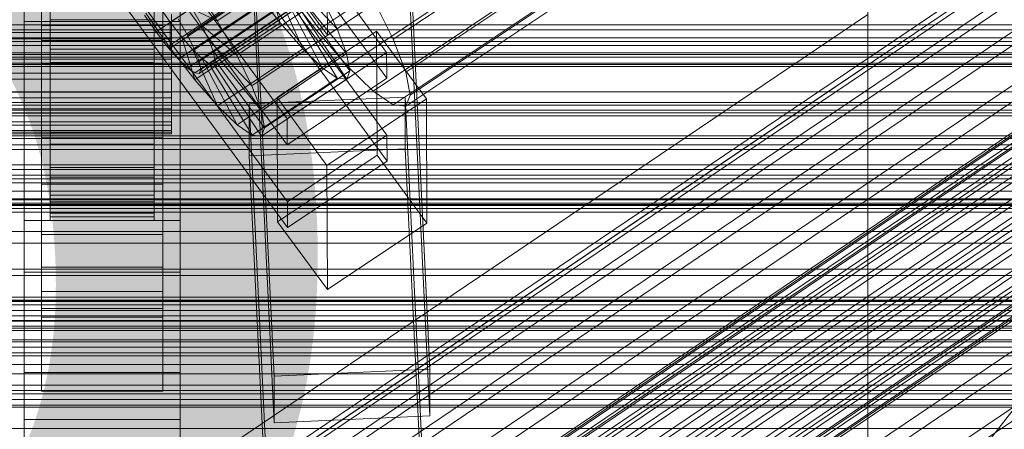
# Model space of a CAD drawing. Header units: millimetres. Extents: x -2233 to 61924, y -68080 to 6847.
# Tile 285 of 656: x 130 to 244, y -33432 to -33385. Entities that reach past the tile are written whole.
import ezdxf

# ---------------------------------------------------------------- set-up
doc = ezdxf.new("R2010")
doc.units = ezdxf.units.MM
for name, color, linetype, lineweight in [('COTAS_O', 1, 'Continuous', 0), ('COTAS_P', 1, 'Continuous', 0), ('frontal_C01', 7, 'Continuous', 0), ('frontal_C02', 7, 'Continuous', 0), ('frontal_C03', 7, 'Continuous', 0), ('frontal_secador', 7, 'Continuous', 0)]:
    doc.layers.add(name, color=color, linetype=linetype, lineweight=lineweight)
doc.dimstyles.new('R19_100', dxfattribs={"dimtxt": 250, "dimasz": 150, "dimexe": 150, "dimexo": 80, "dimgap": 100, "dimtad": 1, "dimtih": 1, "dimtoh": 1, "dimdsep": 46, "dimcen": 0.09, "dimadec": 0, "dimazin": 0, "dimtfac": 1, "dimtdec": 4, "dimtofl": 0, "dimtmove": 0, "dimatfit": 3, "dimfxl": 1, "dimtolj": 1, "dimtzin": 0, "dimarcsym": 0})

# ---------------------------------------------------------------- blocks, each defined once
blk = doc.blocks.new('DIM_R27_52')
at = {"layer": 'COTAS_O'}
for p, q in [((-1725, -33700), (-1575, -33655)), ((1725, -33700), (1575, -33655)), ((-1725, -34400), (-1725, -33700)), ((-1725, -33700), (1725, -33700)), ((-1725, -33700), (-1575, -33745)), ((1725, -33700), (1575, -33745)), ((1725, -34400), (1725, -33700))]:
    blk.add_line(p, q, dxfattribs=at)
blk.add_text('3450 O', height=250, dxfattribs=at).set_placement((0, -33600))
blk = doc.blocks.new('DIM_R27_53')
at = {"layer": 'COTAS_P'}
for p, q in [((-150, -32000), (550, -32000)), ((550, -32000), (505, -32150)), ((550, -34600), (550, -32000)), ((550, -32000), (595, -32150)), ((550, -34600), (505, -34450)), ((550, -34600), (595, -34450)), ((-150, -34600), (550, -34600))]:
    blk.add_line(p, q, dxfattribs=at)
blk.add_text('2600 P', height=250, rotation=90, dxfattribs=at).set_placement((450, -33300))

msp = doc.modelspace()

# ---------------------------------------------------------------- linework, layer by layer
at = {"layer": 'frontal_C01'}
for p, q in [((228.298, -33269.862), (228.298, -33390.45)), ((146.872, -33444.634), (331.181, -33320.299)), ((148.32, -33444.983), (332.629, -33320.649)), ((146.383, -33445.724), (330.692, -33321.389)), ((150.629, -33446.748), (334.938, -33322.414)), ((141.218, -33468.218), (355.017, -33323.99)), ((146.887, -33448.179), (331.197, -33323.844)), ((141.045, -33468.604), (354.844, -33324.376)), ((141.731, -33468.342), (355.53, -33324.113)), ((142.549, -33468.967), (356.348, -33324.739)), ((141.224, -33469.474), (355.022, -33325.246)), ((143.617, -33470.052), (357.415, -33325.823)), ((153.641, -33449.809), (337.95, -33325.474)), ((141.742, -33470.768), (355.541, -33326.54)), ((144.861, -33471.521), (358.659, -33327.293)), ((142.565, -33472.399), (356.363, -33328.171)), ((148.35, -33451.832), (332.659, -33327.497)), ((359.995, -33329.047), (146.196, -33473.275)), ((157.152, -33453.956), (341.461, -33329.621)), ((143.635, -33474.254), (357.434, -33330.026)), ((144.881, -33476.209), (358.68, -33331.98)), ((147.533, -33475.195), (361.332, -33330.967)), ((148.779, -33477.149), (362.578, -33332.921)), ((150.672, -33456.433), (334.981, -33332.099)), ((146.218, -33478.128), (360.017, -33333.9)), ((149.85, -33479.005), (363.648, -33334.777)), ((345.231, -33334.572), (160.922, -33458.907)), ((147.554, -33479.883), (361.352, -33335.654)), ((150.672, -33480.635), (364.471, -33336.407)), ((148.798, -33481.352), (362.596, -33337.124)), ((151.191, -33481.93), (364.989, -33337.701)), ((153.694, -33461.67), (338.003, -33337.335)), ((149.865, -33482.436), (363.664, -33338.208)), ((150.683, -33483.062), (364.482, -33338.834)), ((151.369, -33482.8), (365.168, -33338.571)), ((151.196, -33483.186), (364.995, -33338.957)), ((164.693, -33464.325), (349.002, -33339.99)), ((133, -33387.673), (133, -33341.451)), ((147, -33341.451), (147, -33387.673)), ((157.211, -33467.185), (341.52, -33342.851)), ((133, -33344.147), (133, -33390.369)), ((147, -33390.369), (147, -33344.147)), ((168.21, -33469.84), (352.519, -33345.505)), ((160.982, -33472.603), (345.291, -33348.269)), ((171.232, -33475.077), (355.541, -33350.742)), ((164.752, -33477.554), (349.061, -33353.22)), ((173.554, -33479.679), (357.863, -33355.344)), ((168.263, -33481.701), (352.572, -33357.367)), ((174.943, -33365.735), (177.811, -33425.524)), ((159.83, -33426.324), (156.962, -33366.535)), ((177.811, -33430.917), (174.943, -33371.129)), ((159.83, -33431.717), (156.962, -33371.929)), ((165.926, -33374.116), (165.983, -33387.057)), ((133, -33389.252), (133, -33376.311)), ((133, -33385.94), (133, -33376.311)), ((147, -33376.311), (147, -33389.252)), ((147, -33376.311), (147, -33385.94)), ((160.247, -33379.171), (165.983, -33387.057)), ((165.983, -33387.057), (177.451, -33379.321)), ((131, -33385.478), (131, -33380.085)), ((131, -33425.923), (131, -33380.085)), ((149, -33380.085), (149, -33385.478)), ((149, -33380.085), (149, -33425.923)), ((228.298, -33384.669), (130, -33450.981)), ((228.298, -33505.257), (228.298, -33384.669)), ((228.298, -33384.669), (228.298, -33390.45)), ((149, -33385.478), (131, -33385.478)), ((131, -33431.315), (131, -33385.478)), ((147, -33385.94), (133, -33385.94)), ((133, -33385.94), (133, -33398.882)), ((147, -33398.882), (147, -33385.94)), ((149, -33431.315), (149, -33385.478)), ((147, -33387.673), (133, -33387.673)), ((133, -33387.673), (133, -33390.369)), ((147, -33390.369), (147, -33387.673)), ((147, -33389.252), (133, -33389.252)), ((133, -33389.252), (133, -33398.882)), ((147, -33398.882), (147, -33389.252)), ((130, -33456.762), (228.298, -33390.45)), ((133, -33390.369), (147, -33390.369)), ((228.298, -33390.45), (228.298, -33511.037)), ((133, -33398.882), (147, -33398.882)), ((-425, -33420.808), (425, -33420.808)), ((149, -33425.923), (131, -33425.923)), ((131, -33425.923), (131, -33431.315)), ((149, -33431.315), (149, -33425.923)), ((177.811, -33425.524), (159.83, -33426.324)), ((177.811, -33430.917), (177.811, -33425.524)), ((159.83, -33426.324), (159.83, -33431.717)), ((131, -33431.315), (149, -33431.315)), ((159.83, -33431.717), (177.811, -33430.917)), ((425, -33432.363), (-425, -33432.363))]:
    msp.add_line(p, q, dxfattribs=at)
at = {"layer": 'frontal_C02'}
for p, q in [((146.218, -33386.642), (360.017, -33243.667)), ((149.85, -33387.038), (363.648, -33244.062)), ((147.554, -33388.372), (361.352, -33245.396)), ((150.672, -33388.711), (364.471, -33245.736)), ((148.798, -33389.8), (362.596, -33246.825)), ((149.865, -33390.831), (363.664, -33247.856)), ((151.191, -33390.061), (364.989, -33247.086)), ((150.683, -33391.394), (364.482, -33248.418)), ((151.196, -33391.45), (364.995, -33248.474)), ((151.369, -33390.995), (365.168, -33248.02)), ((164.752, -33386.551), (349.061, -33263.296)), ((173.554, -33387.509), (357.863, -33264.255)), ((168.263, -33390.583), (352.572, -33267.329)), ((175.016, -33391.319), (359.326, -33268.064)), ((171.275, -33393.492), (355.584, -33270.238)), ((175.521, -33393.955), (359.83, -33270.7)), ((173.584, -33395.08), (357.893, -33271.825)), ((175.032, -33395.238), (359.341, -33271.983)), ((228.298, -33584.212), (228.298, -33293.718)), ((228.298, -33299.448), (228.298, -33589.943)), ((145.277, -33351.504), (172.809, -33389.026)), ((172.821, -33392.007), (145.289, -33354.485)), ((161.341, -33396.696), (133.809, -33359.173)), ((133, -33407.034), (133, -33361.216)), ((145.315, -33361.042), (172.847, -33398.564)), ((147, -33361.216), (147, -33407.034)), ((133.821, -33362.154), (161.353, -33399.676)), ((133, -33364.196), (133, -33410.015)), ((172.859, -33401.545), (145.327, -33364.022)), ((147, -33410.015), (147, -33364.196)), ((161.379, -33406.233), (133.847, -33368.711)), ((133, -33416.572), (133, -33370.753)), ((133.859, -33371.691), (161.391, -33409.214)), ((147, -33370.753), (147, -33416.572)), ((133, -33373.734), (133, -33419.552)), ((147, -33419.552), (147, -33373.734)), ((157.686, -33378.973), (147.856, -33385.546)), ((161.318, -33379.368), (151.488, -33385.942)), ((153.275, -33385.386), (163.105, -33378.812)), ((134, -33385.265), (134, -33380.609)), ((146, -33380.609), (146, -33385.265)), ((159.022, -33380.702), (149.192, -33387.276)), ((160.518, -33385.605), (159.022, -33380.702)), ((147.868, -33388.527), (157.698, -33381.953)), ((150.644, -33381.238), (153.275, -33385.386)), ((162.14, -33381.042), (152.311, -33387.616)), ((157.698, -33381.953), (160.518, -33385.605)), ((164.752, -33386.551), (160.982, -33381.67)), ((167.102, -33386.322), (162.14, -33381.042)), ((160.266, -33382.131), (150.436, -33388.705)), ((162.659, -33382.392), (152.829, -33388.965)), ((155.535, -33389.362), (165.365, -33382.788)), ((163.144, -33388.621), (160.266, -33382.131)), ((168.196, -33389.171), (162.659, -33382.392)), ((167.102, -33386.322), (165.365, -33382.788)), ((171.232, -33382.786), (173.554, -33387.509)), ((134, -33383.766), (134, -33386.747)), ((134, -33383.766), (134, -33388.653)), ((146, -33386.747), (146, -33383.766)), ((146, -33388.653), (146, -33383.766)), ((146.52, -33383.634), (147.856, -33385.546)), ((151.488, -33385.942), (150.417, -33384.059)), ((150.417, -33384.059), (153.275, -33385.386)), ((161.333, -33383.162), (151.503, -33389.736)), ((162.151, -33383.725), (152.321, -33390.298)), ((162.664, -33383.78), (152.835, -33390.354)), ((162.837, -33383.326), (153.008, -33389.899)), ((165.397, -33390.797), (161.333, -33383.162)), ((167.125, -33391.985), (162.151, -33383.725)), ((168.208, -33392.103), (162.664, -33383.78)), ((168.573, -33391.143), (162.837, -33383.326)), ((134, -33386.747), (134, -33384.615)), ((134, -33385.251), (134, -33387.457)), ((134, -33387.457), (134, -33385.265)), ((134, -33385.265), (146, -33385.265)), ((134, -33390.205), (134, -33385.265)), ((146.218, -33386.642), (144.881, -33384.73)), ((147.868, -33388.527), (145.047, -33384.49)), ((146, -33384.615), (146, -33386.747)), ((146, -33387.457), (146, -33385.251)), ((146, -33385.265), (146, -33387.457)), ((146, -33385.265), (146, -33390.205)), ((148, -33386.747), (148, -33384.615)), ((148, -33385.251), (148, -33387.457)), ((148.779, -33385.154), (149.85, -33387.038)), ((153.275, -33385.386), (155.535, -33389.362)), ((147.856, -33385.546), (147.868, -33388.527)), ((147.856, -33385.546), (149.192, -33387.276)), ((150.688, -33392.178), (160.518, -33385.605)), ((152.311, -33387.616), (151.488, -33385.942)), ((151.488, -33385.942), (155.535, -33389.362)), ((157.272, -33392.895), (167.102, -33386.322)), ((160.518, -33385.605), (163.144, -33388.621)), ((168.196, -33389.171), (167.102, -33386.322)), ((148, -33386.747), (-148, -33386.747)), ((-148, -33387.457), (148, -33387.457)), ((134, -33386.747), (146, -33386.747)), ((134, -33389.062), (134, -33386.747)), ((146, -33387.457), (134, -33387.457)), ((134, -33387.457), (134, -33389.797)), ((146, -33386.747), (146, -33389.062)), ((146, -33389.797), (146, -33387.457)), ((147.554, -33388.372), (146.218, -33386.642)), ((148, -33389.062), (148, -33386.747)), ((148, -33387.457), (148, -33389.797)), ((149.192, -33387.276), (150.688, -33392.178)), ((149.192, -33387.276), (150.436, -33388.705)), ((149.85, -33387.038), (150.672, -33388.711)), ((152.829, -33388.965), (152.311, -33387.616)), ((152.311, -33387.616), (157.272, -33392.895)), ((160.19, -33394.238), (171.658, -33386.569)), ((168.263, -33390.583), (164.752, -33386.551)), ((171.658, -33386.569), (171.715, -33400.875)), ((171.658, -33386.569), (177.394, -33394.386)), ((173.554, -33387.509), (175.016, -33391.319)), ((134, -33389.062), (134, -33388.653)), ((134, -33388.653), (134, -33393.593)), ((134, -33388.653), (146, -33388.653)), ((146, -33393.593), (146, -33388.653)), ((146, -33388.653), (146, -33389.062)), ((148.798, -33389.8), (147.554, -33388.372)), ((150.688, -33392.178), (147.868, -33388.527)), ((150.436, -33388.705), (153.314, -33395.195)), ((150.436, -33388.705), (151.503, -33389.736)), ((150.672, -33388.711), (151.191, -33390.061)), ((153.314, -33395.195), (163.144, -33388.621)), ((163.144, -33388.621), (165.397, -33390.797)), ((-148, -33389.062), (148, -33389.062)), ((-148, -33389.797), (148, -33389.797)), ((134, -33391.402), (134, -33389.062)), ((146, -33389.062), (134, -33389.062)), ((134, -33389.797), (134, -33390.205)), ((146, -33389.797), (134, -33389.797)), ((134, -33389.797), (134, -33392.112)), ((146, -33389.062), (146, -33391.402)), ((146, -33390.205), (146, -33389.797)), ((146, -33392.112), (146, -33389.797)), ((148, -33391.402), (148, -33389.062)), ((148, -33389.797), (148, -33392.112)), ((149.865, -33390.831), (148.798, -33389.8)), ((151.503, -33389.736), (155.567, -33397.371)), ((151.503, -33389.736), (152.321, -33390.298)), ((153.008, -33389.899), (152.829, -33388.965)), ((152.829, -33388.965), (158.366, -33395.745)), ((152.835, -33390.354), (153.008, -33389.899)), ((153.008, -33389.899), (158.743, -33397.717)), ((155.535, -33389.362), (157.272, -33392.895)), ((158.366, -33395.745), (168.196, -33389.171)), ((172.809, -33389.026), (161.341, -33396.696)), ((168.573, -33391.143), (168.196, -33389.171)), ((172.821, -33392.007), (172.809, -33389.026)), ((134, -33390.205), (146, -33390.205)), ((134, -33395.092), (134, -33390.205)), ((146, -33390.205), (146, -33395.092)), ((150.683, -33391.394), (149.865, -33390.831)), ((151.191, -33390.061), (151.369, -33390.995)), ((151.369, -33390.995), (151.196, -33391.45)), ((152.321, -33390.298), (157.295, -33398.558)), ((152.321, -33390.298), (152.835, -33390.354)), ((152.835, -33390.354), (158.378, -33398.676)), ((155.567, -33397.371), (165.397, -33390.797)), ((165.397, -33390.797), (167.125, -33391.985)), ((171.275, -33393.492), (168.263, -33390.583)), ((-148, -33391.402), (148, -33391.402)), ((-148, -33392.112), (148, -33392.112)), ((134, -33393.607), (134, -33391.402)), ((134, -33391.402), (134, -33393.593)), ((146, -33391.402), (134, -33391.402)), ((134, -33392.112), (134, -33395.092)), ((146, -33392.112), (134, -33392.112)), ((134, -33392.112), (134, -33394.244)), ((146, -33393.593), (146, -33391.402)), ((146, -33391.402), (146, -33393.607)), ((146, -33395.092), (146, -33392.112)), ((146, -33394.244), (146, -33392.112)), ((148, -33393.607), (148, -33391.402)), ((148, -33392.112), (148, -33394.244)), ((151.196, -33391.45), (150.683, -33391.394)), ((153.314, -33395.195), (150.688, -33392.178)), ((157.295, -33398.558), (167.125, -33391.985)), ((158.378, -33398.676), (168.208, -33392.103)), ((158.743, -33397.717), (168.573, -33391.143)), ((161.353, -33399.676), (172.821, -33392.007)), ((167.125, -33391.985), (168.208, -33392.103)), ((168.208, -33392.103), (168.573, -33391.143)), ((175.016, -33391.319), (175.521, -33393.955)), ((157.272, -33392.895), (158.366, -33395.745)), ((-148, -33393.607), (148, -33393.607)), ((-148, -33394.244), (148, -33394.244)), ((134, -33393.593), (134, -33398.249)), ((134, -33393.593), (146, -33393.593)), ((134, -33395.528), (134, -33393.607)), ((134, -33393.607), (134, -33398.249)), ((146, -33393.607), (134, -33393.607)), ((134, -33394.244), (134, -33399.594)), ((146, -33394.244), (134, -33394.244)), ((134, -33394.244), (134, -33396.048)), ((146, -33398.249), (146, -33393.593)), ((146, -33398.249), (146, -33393.607)), ((146, -33393.607), (146, -33395.528)), ((146, -33399.594), (146, -33394.244)), ((146, -33396.048), (146, -33394.244)), ((148, -33395.528), (148, -33393.607)), ((148, -33394.244), (148, -33396.048)), ((156.962, -33394.972), (174.943, -33394.179)), ((160.247, -33408.545), (160.19, -33394.238)), ((165.926, -33402.055), (160.19, -33394.238)), ((177.394, -33394.386), (165.926, -33402.055)), ((173.584, -33395.08), (171.275, -33393.492)), ((174.943, -33394.179), (174.943, -33400.141)), ((174.943, -33394.179), (177.811, -33453.445)), ((175.521, -33393.955), (175.032, -33395.238)), ((177.451, -33408.693), (177.394, -33394.386)), ((-148, -33395.528), (148, -33395.528)), ((134, -33395.092), (146, -33395.092)), ((134, -33399.594), (134, -33395.092)), ((134, -33397.033), (134, -33395.528)), ((134, -33395.528), (134, -33402.305)), ((146, -33395.528), (134, -33395.528)), ((146, -33395.092), (146, -33399.594)), ((146, -33402.305), (146, -33395.528)), ((146, -33395.528), (146, -33397.033)), ((148, -33397.033), (148, -33395.528)), ((155.567, -33397.371), (153.314, -33395.195)), ((156.962, -33400.934), (156.962, -33394.972)), ((159.83, -33454.238), (156.962, -33394.972)), ((175.032, -33395.238), (173.584, -33395.08)), ((-148, -33396.048), (148, -33396.048)), ((134, -33396.048), (134, -33403.402)), ((146, -33396.048), (134, -33396.048)), ((134, -33396.048), (134, -33397.401)), ((146, -33403.402), (146, -33396.048)), ((146, -33397.401), (146, -33396.048)), ((148, -33396.048), (148, -33397.401)), ((158.366, -33395.745), (158.743, -33397.717)), ((161.341, -33396.696), (161.353, -33399.676)), ((-148, -33397.033), (148, -33397.033)), ((-148, -33397.401), (148, -33397.401)), ((134, -33398.02), (134, -33397.033)), ((134, -33397.033), (134, -33405.482)), ((146, -33397.033), (134, -33397.033)), ((134, -33397.401), (134, -33406.258)), ((146, -33397.401), (134, -33397.401)), ((134, -33397.401), (134, -33398.211)), ((146, -33405.482), (146, -33397.033)), ((146, -33397.033), (146, -33398.02)), ((146, -33406.258), (146, -33397.401)), ((146, -33398.211), (146, -33397.401)), ((148, -33398.02), (148, -33397.033)), ((148, -33397.401), (148, -33398.211)), ((157.295, -33398.558), (155.567, -33397.371)), ((158.743, -33397.717), (158.378, -33398.676)), ((-148, -33398.02), (148, -33398.02)), ((-148, -33398.211), (148, -33398.211)), ((-148, -33398.422), (148, -33398.422)), ((134, -33398.422), (134, -33398.02)), ((134, -33398.02), (134, -33407.566)), ((146, -33398.02), (134, -33398.02)), ((134, -33398.211), (134, -33407.968)), ((146, -33398.211), (134, -33398.211)), ((134, -33398.211), (134, -33398.422)), ((134, -33398.249), (134, -33402.305)), ((134, -33398.249), (146, -33398.249)), ((134, -33398.422), (134, -33408.414)), ((146, -33398.422), (134, -33398.422)), ((146, -33407.566), (146, -33398.02)), ((146, -33398.02), (146, -33398.422)), ((146, -33407.968), (146, -33398.211)), ((146, -33398.422), (146, -33398.211)), ((146, -33402.305), (146, -33398.249)), ((146, -33408.414), (146, -33398.422)), ((148, -33398.422), (148, -33398.02)), ((148, -33398.211), (148, -33398.422)), ((158.378, -33398.676), (157.295, -33398.558)), ((172.847, -33398.564), (161.379, -33406.233)), ((172.859, -33401.545), (172.847, -33398.564)), ((134, -33399.594), (146, -33399.594)), ((134, -33403.402), (134, -33399.594)), ((146, -33399.594), (146, -33403.402)), ((174.943, -33400.141), (156.962, -33400.934)), ((177.811, -33459.407), (174.943, -33400.141)), ((159.83, -33460.2), (156.962, -33400.934)), ((171.715, -33400.875), (160.247, -33408.545)), ((177.451, -33408.693), (171.715, -33400.875)), ((134, -33402.305), (134, -33405.482)), ((134, -33402.305), (146, -33402.305)), ((146, -33405.482), (146, -33402.305)), ((161.391, -33409.214), (172.859, -33401.545)), ((165.926, -33402.055), (165.983, -33416.362)), ((134, -33403.402), (146, -33403.402)), ((134, -33406.258), (134, -33403.402)), ((146, -33403.402), (146, -33406.258)), ((133, -33418.537), (133, -33404.231)), ((133, -33404.231), (147, -33404.231)), ((133, -33413.776), (133, -33404.231)), ((147, -33404.231), (147, -33418.537)), ((147, -33404.231), (147, -33413.776)), ((134, -33405.482), (134, -33407.566)), ((134, -33405.482), (146, -33405.482)), ((146, -33407.566), (146, -33405.482)), ((134, -33406.258), (146, -33406.258)), ((134, -33407.968), (134, -33406.258)), ((146, -33406.258), (146, -33407.968)), ((161.379, -33406.233), (161.391, -33409.214)), ((147, -33407.034), (133, -33407.034)), ((133, -33407.034), (133, -33410.015)), ((134, -33407.566), (134, -33408.414)), ((134, -33407.566), (146, -33407.566)), ((134, -33407.968), (146, -33407.968)), ((134, -33408.414), (134, -33407.968)), ((146, -33408.414), (146, -33407.566)), ((146, -33407.968), (146, -33408.414)), ((147, -33410.015), (147, -33407.034)), ((131, -33414.365), (131, -33408.404)), ((131, -33408.404), (149, -33408.404)), ((131, -33453.84), (131, -33408.404)), ((134, -33408.414), (146, -33408.414)), ((149, -33408.404), (149, -33414.365)), ((149, -33408.404), (149, -33453.84)), ((160.247, -33408.545), (165.983, -33416.362)), ((165.983, -33416.362), (177.451, -33408.693)), ((133, -33410.015), (147, -33410.015)), ((149, -33414.365), (131, -33414.365)), ((131, -33459.801), (131, -33414.365)), ((147, -33413.776), (133, -33413.776)), ((133, -33413.776), (133, -33428.083)), ((147, -33428.083), (147, -33413.776)), ((149, -33459.801), (149, -33414.365)), ((147, -33416.572), (133, -33416.572)), ((133, -33416.572), (133, -33419.552)), ((147, -33419.552), (147, -33416.572)), ((147, -33418.537), (133, -33418.537)), ((133, -33418.537), (133, -33428.083)), ((147, -33428.083), (147, -33418.537)), ((133, -33419.552), (147, -33419.552)), ((133, -33428.083), (147, -33428.083))]:
    msp.add_line(p, q, dxfattribs=at)
at = {"layer": 'frontal_C03'}
for p, q in [((-1500, -33385.868), (1500, -33385.868)), ((-1500, -33386.418), (1500, -33386.418)), ((-1500, -33387.367), (1500, -33387.367)), ((-1250, -33387.35), (1250, -33387.35)), ((-1500, -33387.781), (1500, -33387.781)), ((-1500, -33388.23), (1500, -33388.23)), ((-1500, -33389.276), (1500, -33389.276)), ((-1500, -33389.594), (1500, -33389.594)), ((-1250, -33389.081), (1250, -33389.081)), ((-1500, -33390.251), (1500, -33390.251)), ((-1500, -33390.416), (1500, -33390.416)), ((-1500, -33390.64), (1500, -33390.64)), ((-1250, -33393.561), (1250, -33393.561)), ((1250, -33394.787), (-1250, -33394.787)), ((-1250, -33395.114), (1250, -33395.114)), ((1250, -33395.669), (-1250, -33395.669)), ((1250, -33396.322), (-1250, -33396.322)), ((1250, -33398.63), (-1250, -33398.63)), ((-1250, -33398.961), (1250, -33398.961)), ((-1250, -33399.687), (1250, -33399.687)), ((-1250, -33400.228), (1250, -33400.228)), ((1250, -33402.539), (-1250, -33402.539)), ((-1250, -33403.181), (1250, -33403.181)), ((1250, -33403.596), (-1250, -33403.596)), ((-1250, -33404.077), (1250, -33404.077)), ((1250, -33405.904), (-1250, -33405.904)), ((-1250, -33405.933), (1250, -33405.933)), ((-1250, -33406.397), (1250, -33406.397)), ((1250, -33406.557), (-1250, -33406.557)), ((-1250, -33407.03), (1250, -33407.03)), ((1250, -33407.439), (-1250, -33407.439)), ((1250, -33417.245), (-1250, -33417.245)), ((1250, -33418.126), (-1250, -33418.126)), ((1250, -33418.78), (-1250, -33418.78)), ((1250, -33421.087), (-1250, -33421.087)), ((-1250, -33422.145), (1250, -33422.145)), ((1250, -33424.997), (-1250, -33424.997)), ((1250, -33426.054), (-1250, -33426.054)), ((1250, -33428.361), (-1250, -33428.361)), ((1250, -33429.015), (-1250, -33429.015)), ((1250, -33429.896), (-1250, -33429.896))]:
    msp.add_line(p, q, dxfattribs=at)
at = {"layer": 'frontal_secador'}
for p, q in [((413, -33215), (-431.48, -34297.08)), ((-1250, -33396), (1250, -33396)), ((-1250, -33402), (1250, -33402)), ((-1250, -33405), (1250, -33405)), ((1250, -33406), (-1250, -33406)), ((-1250, -33406.659), (1250, -33406.659)), ((1250, -33409.659), (-1250, -33409.659)), ((-1250, -33411), (1250, -33411)), ((1250, -33414), (-1250, -33414)), ((-1250, -33414.728), (1250, -33414.728)), ((-1250, -33417.588), (1250, -33417.588)), ((1250, -33417.611), (-1250, -33417.611)), ((1250, -33417.728), (-1250, -33417.728)), ((-1250, -33419.387), (1250, -33419.387)), ((1250, -33419.918), (-1250, -33419.918)), ((-1250, -33420), (1250, -33420)), ((1250, -33420.588), (-1250, -33420.588)), ((1250, -33422.387), (-1250, -33422.387)), ((1250, -33423), (-1250, -33423)), ((-1250, -33423.65), (1250, -33423.65)), ((1250, -33424), (-1250, -33424)), ((1250, -33427.382), (-1250, -33427.382)), ((-1250, -33428), (1250, -33428)), ((1250, -33429.689), (-1250, -33429.689))]:
    msp.add_line(p, q, dxfattribs=at)

# ---------------------------------------------------------------- dimensions: what is measured, and where the dimension line sits
at = {"layer": 'COTAS_O'}
dim = msp.add_aligned_dim(p1=(-1725, -34400), p2=(1725, -34400), distance=700, text='<> O', dimstyle='R19_100', dxfattribs=at)
dim.commit()
dim.dimension.update_dxf_attribs({"geometry": 'DIM_R27_52', "text_midpoint": (0, -33700)})
at = {"layer": 'COTAS_P'}
dim = msp.add_aligned_dim(p1=(-150, -34600), p2=(-150, -32000), distance=-700, text='<> P', dimstyle='R19_100', dxfattribs=at)
dim.commit()
dim.dimension.update_dxf_attribs({"geometry": 'DIM_R27_53', "text_midpoint": (550, -33300)})

doc.saveas('drawing.dxf')
